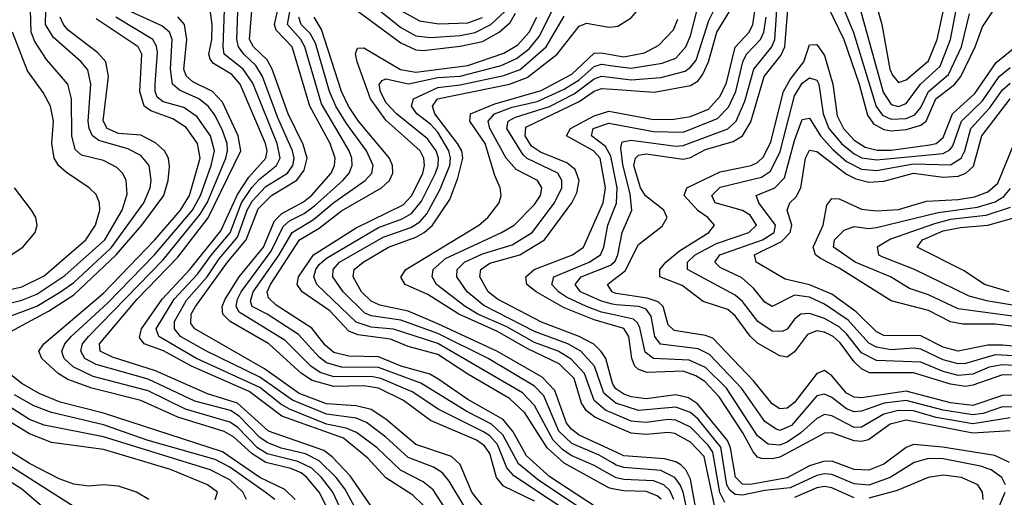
# Model space of a CAD drawing. Header units: inches. Extents: x 501365 to 657855, y 482276 to 547543.
# Tile 828 of 957: x 628404 to 631054, y 487916 to 489203. Entities that reach past the tile are written whole.
import ezdxf

# ---------------------------------------------------------------- set-up
doc = ezdxf.new("R2010")
doc.units = ezdxf.units.IN
doc.header["$MEASUREMENT"] = 0
doc.layers.add('A6428', color=7, linetype='Continuous')
doc.layers.add('A6438', color=7, linetype='Continuous')

msp = doc.modelspace()

# ---------------------------------------------------------------- linework, layer by layer
at = {"layer": 'A6428', "color": 5}
for points, elevation in [([(630000, 487974.5), (629950, 488002.4), (629888.9, 488028.9), (629865, 488045), (629839.8, 488070), (629790, 488163.8), (629757.4, 488197.4), (629530, 488330.5), (629410, 488369.5), (629350, 488374.5), (629310, 488388.4), (629204.3, 488490), (629195.6, 488510), (629200.8, 488530), (629210, 488543.7), (629230, 488560.9), (629370, 488643), (629433.2, 488666.8), (629458.7, 488681.3), (629485.4, 488714.6), (629523.6, 488790), (629530.4, 488810), (629531, 488830), (629524.7, 488850), (629502.2, 488882.2), (629418.4, 488950), (629390, 488979.9), (629375.2, 489010), (629371.3, 489028.7), (629380.1, 489039.9), (629390, 489044.1), (629450.9, 489030.9), (629530, 489047.7), (629590, 489051.4), (629699.7, 489080.3), (629741.5, 489098.5), (629775.1, 489124.9), (629802.1, 489157.9), (629870, 489292.2)], 3860), ([(629250, 489274.8), (629430, 489141.3), (629470, 489122), (629490, 489120.2), (629590, 489131.9), (629650, 489145), (629694.4, 489170), (629724.2, 489195.8), (629738.7, 489221.3)], 3920), ([(629604.8, 487884.8), (629560.1, 487960.1), (629542.2, 487982.2), (629517.6, 487997.6), (629450, 488023.8), (629390, 488078.7), (629337.5, 488117.5), (629309.8, 488129.8), (629230, 488140), (629138.3, 488178.3), (629050, 488240.4), (628906.7, 488310), (628837, 488350), (628820.3, 488370), (628820.5, 488390), (628852.8, 488447.2), (628909, 488510), (628941.2, 488558.8), (628990, 488616.9), (629016.1, 488690), (629030, 488714.4), (629066.6, 488753.4), (629124.6, 488790), (629138.9, 488810), (629142.5, 488830), (629138.8, 488850), (629099, 488939), (629057.5, 489050), (629039.5, 489079.5), (629007, 489110), (628992.8, 489130), (628988.6, 489150), (628992.3, 489250)], 4040), ([(629651.5, 487891.5), (629620.9, 487930), (629590, 488004.2), (629566, 488026), (629470, 488058.9), (629390, 488126.4), (629350, 488153.1), (629310, 488163), (629230, 488167.8), (629156.1, 488196.1), (629062.6, 488262.6), (628875.5, 488370), (628864.6, 488384.6), (628865.4, 488410), (628876.9, 488430), (628963.6, 488550), (629013.4, 488610), (629046.2, 488693.8), (629082.1, 488730), (629150, 488770.5), (629170, 488797.9), (629177.7, 488830), (629167.4, 488867.4), (629126.9, 488950), (629083.9, 489070), (629070, 489094.9), (629033.7, 489130), (629022.2, 489150), (629030.7, 489250)], 4020), ([(629790, 487905.8), (629706.7, 487946.7), (629687.6, 487970), (629670, 488034), (629654.8, 488054.8), (629633.4, 488070), (629510, 488122.8), (629437.4, 488177.4), (629370, 488210.4), (629330, 488216.2), (629250, 488215), (629191.1, 488231.1), (629162.7, 488250), (629074.5, 488330), (628970.2, 488390), (628951.1, 488410), (628948.7, 488430), (628957.5, 488450), (628994.6, 488510), (629060, 488590), (629090, 488661.3), (629110, 488681.1), (629167.6, 488712.4), (629190, 488730.6), (629242.1, 488790), (629251.5, 488810), (629253.2, 488830), (629240.1, 488870), (629184.8, 488970), (629137.1, 489130), (629094.7, 489174.7), (629090.3, 489190), (629103.8, 489250)], 3980), ([(629926.3, 487846.3), (629734, 487974), (629715.6, 487995.6), (629690, 488058.4), (629670, 488081.7), (629652.9, 488092.9), (629532.6, 488152.6), (629460.6, 488200.6), (629376, 488236), (629350, 488241.8), (629250, 488241.1), (629212.4, 488252.4), (629187.5, 488270), (629118.7, 488338.7), (628994.9, 488414.9), (628986.9, 488430), (628990.3, 488450), (629000.4, 488470), (629080.8, 488579.2), (629113.6, 488646.4), (629130, 488661.1), (629170, 488681.2), (629198, 488702), (629273.7, 488770), (629290.5, 488790), (629298.9, 488810), (629298, 488830), (629290.9, 488850), (629216.4, 488976.4), (629171.8, 489130), (629160.4, 489150), (629125, 489190), (629136, 489250)], 3960), ([(629330, 489262.8), (629430, 489182.1), (629470, 489160), (629510, 489155.4), (629590, 489160.9), (629630, 489168.5), (629672, 489190), (629710, 489225.4)], 3940), ([(628347.5, 488432.5), (628410, 488447.1), (628450, 488463.5), (628525.6, 488514.4), (628633, 488610), (628680.1, 488690), (628693.3, 488733.3), (628690.5, 488770.5), (628680.4, 488790), (628665.4, 488805.4), (628630, 488823.7), (628570, 488838.6), (628553.3, 488853.3), (628544.3, 488890), (628543.1, 488990), (628533.5, 489030), (628475.8, 489095.8), (628444.5, 489144.5), (628435, 489170), (628433.3, 489230)], 4260), ([(628361.5, 488398.5), (628450, 488431.6), (628514.3, 488470), (628550, 488495.4), (628650, 488588.7), (628737.8, 488710), (628755.1, 488750), (628758, 488770), (628752.8, 488810), (628730, 488837.2), (628695.3, 488855.2), (628617.5, 488877.5), (628599.8, 488890), (628590.9, 488910), (628588.6, 488930), (628595.4, 489030), (628587.8, 489067.8), (628569.5, 489089.5), (628495.3, 489155.3), (628473.8, 489190), (628474.2, 489230)], 4240), ([(629306.2, 487890), (629278.8, 487938.8), (629256.3, 487970), (629210, 488014.8), (629173.4, 488033.4), (629108.3, 488048.3), (629070, 488063.5), (629050, 488077.4), (628995.1, 488135.1), (628971.4, 488150), (628875.4, 488175.4), (628750, 488234.2), (628610, 488273.8), (628579.4, 488290), (628569, 488310), (628573.3, 488330), (628589.5, 488350), (628790, 488555.8), (628890, 488679), (628910, 488711.9), (628959.3, 488830), (628963.8, 488850), (628962.3, 488870), (628950, 488905.1), (628930, 488944.8), (628911.2, 488970), (628886.5, 488990), (628833.8, 489013.8), (628815.2, 489030), (628810.1, 489070), (628814.6, 489150), (628807.7, 489170), (628786.8, 489186.8), (628704.2, 489224.2)], 4140), ([(629490, 487894.7), (629462, 487922), (629390, 487968.6), (629341.4, 488021.4), (629275.3, 488075.3), (629110, 488134.9), (629021.5, 488201.5), (628866.2, 488270), (628791, 488311), (628739.4, 488330), (628726.7, 488346.7), (628732, 488370), (628787.5, 488450), (628862, 488530), (628945.5, 488634.5), (628990, 488732.4), (629020.6, 488779.4), (629066.5, 488830), (629070.1, 488850), (629065.6, 488870), (628997.6, 489030), (628975.2, 489055.2), (628925.4, 489085.4), (628916.8, 489096.8), (628913.5, 489110), (628921.6, 489150), (628922.4, 489190), (628916.4, 489230)], 4080), ([(629571.8, 487851.8), (629516.7, 487936.7), (629490, 487957.6), (629429.1, 487989.1), (629366.1, 488050), (629311, 488091), (629282.8, 488102.8), (629230, 488113.3), (629130, 488153.7), (629106.8, 488166.8), (629050, 488212.2), (628879.7, 488290), (628778.8, 488350), (628771.7, 488370), (628820, 488450), (628882.8, 488517.2), (628920.3, 488570), (628971, 488629), (629001.5, 488710), (629028.5, 488751.5), (629050, 488774.4), (629095.6, 488810), (629105.3, 488830), (629097.3, 488870), (629032, 489032), (629005.3, 489070), (628954.3, 489110), (628951.4, 489130), (628955.2, 489230)], 4060), ([(629430, 489227.9), (629480.1, 489200.1), (629532, 489192), (629610, 489194.9), (629650, 489209.5)], 3960), ([(628355.4, 488350), (628481.9, 488418.1), (628550, 488462.3), (628663.4, 488570), (628733, 488650), (628791.9, 488730), (628803.9, 488770), (628807.7, 488807.7), (628804.3, 488830), (628793.7, 488850), (628770, 488871.7), (628730, 488891.8), (628670, 488896.4), (628639.4, 488910), (628629.1, 488930.9), (628642.8, 489050), (628635.6, 489090), (628614.4, 489114.4), (628534.9, 489174.8), (628521.7, 489190), (628513.4, 489210)], 4220), ([(629230.5, 487890), (629210.3, 487930), (629177, 487970), (629161.8, 487981.8), (629134, 487994), (629067, 488010), (629030, 488033.6), (628979.5, 488079.5), (628954, 488094), (628830, 488132.6), (628730, 488177.4), (628597.8, 488210), (628533.7, 488233.7), (628507.5, 488250), (628464, 488290), (628455.6, 488310), (628468.7, 488330), (628630, 488466.2), (628768.2, 488610), (628836.6, 488690), (628860.7, 488730), (628889.8, 488830), (628882.5, 488870), (628852.5, 488912.5), (628816.6, 488936.6), (628757.3, 488957.3), (628738.8, 488970), (628727, 489010), (628732.6, 489110), (628722.7, 489130), (628610, 489205.6)], 4180), ([(629266, 487890), (629247.2, 487930), (629216.1, 487970), (629190, 487994.6), (629152.7, 488012.7), (629070, 488033.5), (629044.5, 488050), (628990, 488105), (628970, 488118.5), (628850, 488153.6), (628750, 488203.6), (628601.8, 488241.9), (628547.7, 488267.7), (628523.7, 488290), (628520.5, 488300.5), (628517.6, 488310), (628525.6, 488330), (628543, 488350), (628640.5, 488439.5), (628767.2, 488570), (628868.9, 488690), (628890.8, 488730), (628919.6, 488810), (628928.1, 488850), (628917.7, 488890), (628881.8, 488941.8), (628846.3, 488966.3), (628790, 488981.7), (628774.5, 488994.5), (628768.8, 489010), (628768.3, 489030), (628774.8, 489114.8), (628772.2, 489132.2), (628762.4, 489150), (628663.2, 489210)], 4160), ([(629351.5, 487890), (629293.8, 487973.8), (629244.9, 488024.9), (629222.3, 488042.3), (629074.2, 488094.1), (628990, 488170.2), (628910, 488195), (628770, 488256.8), (628653.6, 488293.6), (628620.8, 488310), (628619.1, 488330), (628720, 488450), (628830, 488563.2), (628911, 488669), (628999.2, 488850), (628991.7, 488890), (628950, 488980.9), (628923, 489010), (628870, 489035.6), (628852, 489052), (628845.7, 489070), (628854.2, 489150), (628847.3, 489190), (628830, 489210.8)], 4120), ([(629945.6, 487865.6), (629801.3, 487961.3), (629746.7, 488006.7), (629704.4, 488084.4), (629673.6, 488113.6), (629607.8, 488147.8), (629484.2, 488224.2), (629370, 488266), (629270, 488267.2), (629230, 488279), (629210, 488294.3), (629154.9, 488354.9), (629070, 488409.8), (629030, 488430), (629025.1, 488445.1), (629032.5, 488470), (629102.4, 488570), (629137.2, 488630), (629195, 488665), (629250, 488711.1), (629333.9, 488770), (629351.6, 488790), (629355.8, 488810), (629337.9, 488850), (629283.3, 488923.3), (629254.6, 488970), (629238, 489010), (629199.9, 489139.9), (629185.9, 489165.9), (629161.6, 489190), (629155.5, 489210)], 3940), ([(629955.4, 487890), (629831, 487971), (629768.3, 488028.3), (629732.4, 488092.4), (629705.7, 488125.6), (629610, 488179.7), (629530, 488235.9), (629508, 488248), (629430.8, 488270), (629370, 488294.7), (629290, 488296.4), (629250, 488306.9), (629226.4, 488326.4), (629190, 488371.8), (629094.4, 488434.4), (629073.4, 488453.4), (629070.2, 488470), (629079.6, 488490), (629157.1, 488610), (629210, 488641.9), (629270, 488688.4), (629378, 488750), (629399.8, 488770), (629408.5, 488790), (629407.6, 488810), (629399.7, 488830), (629315.6, 488930), (629289.3, 488970), (629270.6, 489010), (629216.7, 489176.7), (629196.4, 489210)], 3920), ([(630000, 487939.5), (629990, 487941.4), (629870, 488008.6), (629824.2, 488050), (629764.2, 488144.2), (629722.9, 488182.9), (629610, 488247.7), (629530, 488300.7), (629450, 488322.7), (629402.1, 488342), (629314.4, 488354.4), (629290, 488364.4), (629238.7, 488418.7), (629164, 488470), (629150.5, 488490), (629154.2, 488510), (629195, 488570), (629310, 488642.5), (629435.9, 488704.1), (629459.6, 488730), (629489, 488790), (629493.8, 488810), (629492.2, 488830), (629481.8, 488850), (629390, 488932.2), (629348.1, 488990), (629312.8, 489090), (629308.3, 489111.7), (629313.1, 489126.9), (629330, 489127.2), (629429.1, 489069.1), (629470, 489062), (629610, 489079.5), (629707.2, 489112.8), (629744.7, 489135.3), (629775, 489170), (629796.5, 489210)], 3880), ([(630000, 488009), (629964.3, 488030), (629890, 488060.9), (629854.9, 488094.9), (629815.1, 488190), (629790, 488215.8), (629665.5, 488290), (629530, 488357.7), (629430, 488393.7), (629350, 488404.9), (629332.9, 488412.9), (629274.4, 488470), (629247.1, 488510), (629247.9, 488530), (629264.8, 488550), (629382.8, 488617.2), (629456.6, 488643.4), (629481.4, 488658.6), (629499.7, 488680.3), (629535.4, 488744.6), (629561.8, 488810), (629564.1, 488830), (629559.1, 488850), (629530, 488900), (629510, 488921.9), (629472.8, 488950), (629459.1, 488970), (629464.4, 488990), (629530, 489020.7), (629590, 489027.8), (629707.4, 489052.6), (629750.8, 489069.2), (629820.9, 489130), (629870, 489212.6)], 3840), ([(630000, 488042.2), (629910, 488084.1), (629890, 488098.7), (629876, 488116), (629844.4, 488204.4), (629810, 488239.6), (629690, 488309.2), (629530, 488384), (629450, 488418.2), (629373.7, 488433.7), (629350, 488444.5), (629324.5, 488470), (629301.4, 488510), (629304.2, 488530), (629328.7, 488550), (629397.2, 488590), (629470, 488616.9), (629493.2, 488630), (629515.2, 488650), (629561.5, 488718.5), (629583.6, 488776.4), (629597, 488830), (629593.9, 488850), (629582.6, 488870), (629521.6, 488950), (629514.8, 488970), (629528.7, 488990), (629722.2, 489030), (629770, 489047.3), (629851, 489110), (629910, 489185.8), (629930, 489193.7), (629990, 489183.1), (630000, 489184.1)], 3820), ([(628330, 488465.6), (628410, 488483.6), (628470, 488513.5), (628582, 488610), (628608.3, 488650), (628619.5, 488690), (628619.2, 488710), (628610, 488732.2), (628591.4, 488750), (628530, 488791.1), (628509.7, 488809.7), (628496.8, 488830), (628490.3, 488870), (628494.9, 488930), (628486.5, 488970), (628466.8, 489006.8), (628425.1, 489065.1), (628385.1, 489170)], 4280), ([(630000, 488110.9), (629951.9, 488131.9), (629929.4, 488149.4), (629916.5, 488170), (629896.3, 488236.3), (629856.1, 488276.1), (629770, 488317.5), (629690, 488363.4), (629586.1, 488410), (629502.4, 488462.4), (629441.5, 488490), (629429.7, 488509.7), (629443.3, 488530), (629640.1, 488650), (629664, 488670), (629694.4, 488710), (629700.5, 488730), (629697.7, 488750), (629683.1, 488783.1), (629657, 488870), (629615.4, 488930), (629617.9, 488950), (629683.3, 488976.7), (629807.5, 489012.5), (629890, 489056.7), (629950, 489112.8), (629970, 489113.9), (630000, 489108.5)], 3780), ([(630000, 488142.6), (629982.2, 488150), (629950, 488177.1), (629924.5, 488250), (629888.5, 488288.5), (629853.8, 488310), (629790, 488333.7), (629715.7, 488375.7), (629637.5, 488410), (629602.9, 488430), (629526, 488490), (629514.5, 488510), (629517.3, 488530), (629550, 488559.6), (629701.2, 488630), (629735, 488650), (629790, 488704.9), (629805.7, 488730), (629809.6, 488750), (629798.2, 488770), (629740, 488800), (629713.7, 488830), (629669.7, 488910), (629665.3, 488930), (629682, 488950), (629730, 488967.4), (629797.3, 488982.7), (629870, 489015.7), (629910, 489041), (629950, 489077), (629970, 489083.2), (630000, 489079.2)], 3760), ([(630000, 488177), (629976.5, 488196.5), (629951.7, 488270), (629914.2, 488310), (629879.4, 488330), (629790, 488363.4), (629653.2, 488433.2), (629608.7, 488470), (629580.7, 488510), (629581.5, 488530), (629601.7, 488550), (629650, 488572.5), (629730, 488596.4), (629783.1, 488630), (629843.6, 488710), (629863.1, 488750), (629863.5, 488770), (629852.4, 488790), (629770, 488829.1), (629758.9, 488838.9), (629715, 488910), (629719, 488930), (629739, 488941), (629830.3, 488969.7), (629896.8, 489003.2), (629950, 489044), (629970, 489051.5), (630000, 489047.8)], 3740), ([(630000, 488223.8), (629981.7, 488290), (629969.6, 488309.5), (629949.3, 488329.3), (629909.9, 488349.9), (629808.5, 488388.5), (629690.6, 488450), (629665.1, 488470), (629642.4, 488510), (629645.2, 488530), (629670, 488547.4), (629750, 488569.3), (629816.3, 488610), (629890, 488710), (629903.6, 488736.4), (629909.7, 488770), (629899.3, 488799.3), (629877.2, 488817.2), (629806.1, 488846.1), (629782.1, 488862.1), (629764.4, 488890), (629766.6, 488913.4), (629910, 488982.8), (629950, 489010.7), (629970, 489018.3), (630000, 489016.2)], 3720), ([(630000, 488379.8), (629950, 488394.7), (629870, 488426.5), (629794.1, 488470), (629769, 488490), (629766.9, 488510), (629789, 488530), (629891.9, 488570), (629921.6, 488590), (629974.6, 488710), (629980.8, 488750), (629966.2, 488830), (629948.2, 488850), (629876, 488890), (629887.1, 488910), (629950, 488944.5), (629990, 488956.5), (630000, 488954.7)], 3680), ([(630000, 488813.1), (629995.6, 488835.6), (629981.2, 488861.2), (629943.4, 488890), (629947.3, 488910), (629990, 488924.9), (630000, 488923)], 3660), ([(628362.6, 488557.4), (628412.7, 488590), (628446, 488630), (628451.5, 488650), (628447.5, 488670), (628435.6, 488690), (628389.6, 488750)], 4320), ([(630000, 488408.7), (629970, 488415.6), (629929.9, 488430), (629875.6, 488455.6), (629854.1, 488470), (629836.5, 488490), (629842, 488510), (629936.8, 488550), (629967.6, 488570), (629976, 488590), (629987.3, 488650), (630000, 488682.1)], 3660), ([(630000, 488437.1), (629970, 488444.9), (629914, 488470), (629898.9, 488490), (629915.3, 488510), (629997, 488543), (630000, 488546)], 3640), ([(630000, 488469.5), (629998.8, 488470), (629986.4, 488490), (630000, 488500.5)], 3620), ([(629145.6, 487910), (629117.6, 487937.6), (629050.1, 487969.9), (628950, 488039.2), (628630, 488143), (628512.9, 488172.9), (628456.1, 488196.1), (628410, 488222.7), (628375.9, 488250)], 4220), ([(629090.5, 487910), (629064.5, 487930), (628970, 487997.2), (628930, 488018.1), (628750, 488069.5), (628630, 488111.9), (628490, 488144.4), (628442.3, 488162.3), (628390, 488192.5)], 4240), ([(629014.7, 487910), (629005.1, 487930), (628970, 487963.4), (628916.4, 487990), (628630, 488078.8), (628470.3, 488110.3), (628430, 488126), (628378.8, 488158.8)], 4260), ([(628930.4, 487910), (628936.6, 487930), (628909.3, 487950), (628810, 487991), (628630, 488045), (628490, 488064.2), (628430, 488087.1), (628354.4, 488134.4)], 4280), ([(628489.2, 487870), (628410, 487938), (628130, 488118.2)], 4360), ([(628751.2, 487910), (628718.8, 487930), (628670, 487946.1), (628630, 487949.9), (628590, 487946.1), (628550, 487951.4), (628510, 487966.2), (628430, 488007.6), (628310, 488082.9)], 4320), ([(628550.4, 487890.4), (628310, 488043.4)], 4340)]:
    msp.add_lwpolyline(points, dxfattribs=dict(at, elevation=elevation))
at = {"layer": 'A6438', "color": 5}
for points, elevation in [([(630000, 489184.1), (630014.5, 489185.5), (630050, 489208.4), (630084.7, 489250), (630102.6, 489330), (630137.8, 489410), (630129.6, 489530), (630168.7, 489610), (630178.2, 489650), (630173.3, 489690), (630162.1, 489730), (630121.1, 489810), (630116.5, 489830), (630120, 489850), (630145.7, 489910), (630150, 489930), (630153.4, 490000)], 3820), ([(630000, 488546), (630007, 488553), (630014.3, 488570), (630026, 488630), (630051.9, 488690), (630046.9, 488733.1), (630027.2, 488812.8), (630022.1, 488857.9), (630025.8, 488874.2), (630050, 488878.3), (630170, 488862.4), (630190, 488863.9), (630310, 488909.6), (630332.6, 488930), (630356.1, 488983.9), (630379.9, 489070), (630428.6, 489130), (630436.6, 489150), (630450.5, 489349.5)], 3640), ([(630000, 489047.8), (630050, 489041.6), (630130, 489047.7), (630195, 489065), (630210, 489075.3), (630225.3, 489094.7), (630258.9, 489201.1), (630292.9, 489270)], 3740), ([(630601.8, 489281.8), (630648.9, 489168.9), (630709.3, 488969.3), (630726.2, 488946.2), (630750, 488935.6), (630790, 488937.3), (630813.3, 488946.7), (630830, 488966.9), (630850, 489010), (630904.6, 489055.4), (630939.2, 489130), (630960.9, 489219.1)], 3640), ([(630650, 489290.6), (630728.1, 489008.1), (630750, 488974.6), (630770, 488969.7), (630790, 488977.9), (630828.9, 489030), (630881.5, 489078.5), (630909.6, 489150), (630925.6, 489234.4)], 3660), ([(630697, 489290), (630724.6, 489190), (630746.7, 489070), (630753.4, 489053.4), (630770, 489034.4), (630790, 489041.3), (630850, 489092.8), (630873.3, 489150), (630894.9, 489250)], 3680), ([(630000, 488500.5), (630033.7, 488526.3), (630070, 488597.3), (630133.4, 488646.6), (630146.6, 488670), (630137.6, 488690), (630088.4, 488728.4), (630075, 488750), (630057.2, 488810), (630061.5, 488830), (630070, 488837.9), (630090, 488842.1), (630190, 488827.1), (630210, 488832.4), (630250, 488853.8), (630324.8, 488875.2), (630350, 488890.7), (630372, 488928), (630408.2, 489050), (630453, 489107), (630464.1, 489130), (630474, 489266)], 3620), ([(630000, 488954.7), (630110, 488934.8), (630164.7, 488935.3), (630210, 488942.4), (630257.9, 488962.1), (630290, 488997.4), (630307, 489033), (630330, 489128.9), (630367.5, 489170), (630377.5, 489190), (630386.5, 489250)], 3680), ([(630000, 489079.2), (630050, 489072.6), (630133.6, 489086.4), (630170, 489099.9), (630197.2, 489130), (630210, 489159.5), (630227.8, 489230)], 3760), ([(630000, 489016.2), (630111.8, 489008.2), (630210, 489025.9), (630230, 489038.8), (630243.3, 489056.7), (630258.3, 489090), (630280.5, 489170), (630315, 489225)], 3720), ([(630579, 489239), (630622.8, 489150), (630663.3, 489030), (630686.1, 488946.1), (630702.6, 488922.6), (630730, 488907.6), (630750, 488904), (630790, 488907.4), (630830, 488919.4), (630844.1, 488930), (630870.5, 488990), (630921.4, 489030), (630937.4, 489050), (630975.8, 489130), (630995.5, 489184.5), (631026.4, 489230)], 3620), ([(630000, 488923), (630110, 488902.4), (630190, 488900.5), (630282.6, 488937.3), (630312.2, 488967.8), (630331.8, 489010), (630350.2, 489090), (630360.6, 489110), (630398.3, 489150), (630407.4, 489170), (630413.4, 489210)], 3660), ([(630000, 489108.5), (630030, 489103.1), (630085.9, 489114.1), (630124.9, 489135.1), (630163.7, 489176.3), (630175.4, 489204.6)], 3780), ([(631110, 488245.3), (631050, 488246.7), (630970, 488218), (630950, 488214.9), (630910, 488220.8), (630810, 488251.5), (630691.8, 488251.8), (630670, 488262.2), (630650, 488280.9), (630612.7, 488332.7), (630593.5, 488350), (630570, 488361.3), (630550, 488364.7), (630524.6, 488355.4), (630490, 488308.3), (630470, 488293.9), (630450, 488297.1), (630390, 488332), (630370, 488350.6), (630330, 488405.2), (630310, 488422.5), (630244.1, 488444.1), (630187.1, 488487.1), (630127.1, 488510), (630126.9, 488530), (630143.2, 488550), (630179.7, 488580.3), (630259.5, 488630), (630273.9, 488650), (630256.7, 488670), (630230, 488688.2), (630192.9, 488730), (630199.6, 488750), (630290, 488792.9), (630372.7, 488810), (630390, 488818.2), (630405.8, 488834.2), (630425.8, 488874.2), (630460, 489010), (630478, 489042), (630515.1, 489090), (630530, 489136), (630550, 489136.6), (630570, 489106.9), (630593.2, 489030), (630604.2, 488944.2), (630621.8, 488910), (630650, 488879.1), (630680.1, 488860.1), (630712.1, 488852.1), (630750, 488852.1), (630854.1, 488865.9), (630870.6, 488870), (630890, 488885.5), (630914.6, 488950), (630975.4, 489004.6), (631032.2, 489087.8), (631130, 489167.1)], 3580), ([(631128.9, 488268.9), (631050, 488273.4), (631013.3, 488266.7), (630970, 488248.4), (630930, 488244.5), (630890, 488255.2), (630830, 488280.6), (630710, 488285.2), (630670, 488306), (630630, 488357.1), (630610, 488375.7), (630570, 488398.5), (630530, 488411.8), (630506.6, 488410), (630490, 488396.2), (630470, 488369.5), (630456.8, 488363.2), (630430, 488364.2), (630391.3, 488390), (630350, 488443.8), (630330, 488460.9), (630201.3, 488530), (630201.8, 488550), (630222.3, 488570), (630279.6, 488600.4), (630367.1, 488630), (630387.5, 488650), (630370, 488676.4), (630349.5, 488689.5), (630276.3, 488710), (630266.8, 488730), (630290, 488751.6), (630401.1, 488778.9), (630425.1, 488794.9), (630451.5, 488848.5), (630490, 488998.2), (630510, 489031.9), (630530, 489046.7), (630550, 489040.1), (630554.9, 489030), (630566.7, 488950), (630581.9, 488910), (630616.2, 488870), (630650, 488842.2), (630671.3, 488831.3), (630710, 488825.3), (630890, 488842.9), (630907.8, 488852.2), (630916.2, 488863.8), (630938.9, 488930), (630995.3, 488984.7), (631040.7, 489050), (631070, 489074.5)], 3560), ([(631130, 488294.9), (631030, 488299.8), (630950, 488276.7), (630930, 488276.1), (630890, 488286.9), (630830, 488315.7), (630810, 488318.4), (630750, 488313.3), (630710, 488320.5), (630690, 488331.5), (630634, 488394), (630570, 488437), (630530, 488455.4), (630490, 488461.1), (630430, 488430.4), (630410, 488441.7), (630379.5, 488479.5), (630348.1, 488508.1), (630290, 488535.6), (630275.6, 488550), (630288.7, 488570), (630403.5, 488610), (630435.1, 488630), (630438.2, 488650), (630393.3, 488710), (630386.1, 488730), (630437.1, 488750), (630463.2, 488776.8), (630490, 488877.6), (630510, 488934), (630530, 488938.1), (630559.7, 488890), (630593.2, 488853.2), (630630, 488821.5), (630670, 488800.7), (630710, 488796.6), (630810, 488815.2), (630910, 488812.6), (630938.4, 488830), (630948.6, 488850), (630964.6, 488910), (631014.8, 488965.2), (631050, 489014.2), (631070, 489032.7)], 3540), ([(631150, 488316.9), (631050, 488326.6), (631010, 488326.1), (630930, 488310), (630890, 488321.2), (630830, 488351.6), (630730, 488352.6), (630710, 488362.2), (630656.1, 488416.1), (630590, 488463.4), (630530, 488488.9), (630464.3, 488504.3), (630386.7, 488550), (630382.2, 488570), (630454.4, 488605.6), (630478.4, 488630), (630482.8, 488650), (630470.3, 488690), (630476.7, 488710), (630494, 488726), (630506.9, 488750), (630518.9, 488830), (630530, 488852.1), (630550, 488848.2), (630630, 488786.6), (630654.7, 488774.7), (630690, 488765.6), (630730, 488768.4), (630810, 488789.5), (630890, 488779.2), (630930, 488781.8), (630951, 488790), (630971.3, 488808.7), (630993.7, 488890), (631070, 488989.8)], 3520), ([(631166, 488366), (631030, 488382.8), (630943.2, 488383.2), (630910, 488388.7), (630850, 488419.9), (630750, 488446.1), (630610, 488533.9), (630560, 488560), (630545.8, 488570), (630539.9, 488590), (630566.5, 488650), (630576.9, 488703.1), (630590, 488721.3), (630610, 488720.2), (630670, 488692.7), (630710, 488688.5), (630770, 488692.1), (630845.4, 488714.6), (630930, 488718.8), (630974, 488726), (631010, 488739), (631037.1, 488762.9), (631095.7, 488904.3)], 3480), ([(630000, 488682.1), (630010.7, 488709.3), (630012.4, 488750), (630000, 488813.1)], 3660), ([(631170, 488392.2), (630930, 488424.2), (630850, 488462), (630799, 488479), (630747.7, 488510), (630653.4, 488550), (630594.8, 488590), (630597.6, 488610), (630623.6, 488636.4), (630650, 488645.7), (630690, 488640.2), (630710, 488643.1), (630876.5, 488683.5), (630982.1, 488697.9), (631030, 488712.4), (631053.5, 488726.5), (631071.3, 488748.7)], 3460), ([(631070, 488697.6), (631004.4, 488675.6), (630910, 488664.6), (630866.7, 488653.4), (630747.9, 488612.1), (630712, 488590), (630716.1, 488570), (630724.9, 488564.9), (630811.4, 488531.4), (630959.2, 488459.2), (631006.4, 488446.4), (631194.8, 488414.8)], 3440), ([(631067.2, 488470), (631000.7, 488490), (630946.7, 488526.7), (630819.8, 488590), (630834.5, 488610), (630890, 488634.2), (630936.6, 488643.4), (631010, 488649.6), (631090, 488672.3)], 3420), ([(631090, 488191.8), (631050, 488190.6), (630970, 488164), (630910, 488170.5), (630790, 488202.4), (630670, 488184.5), (630650, 488186.1), (630630, 488197.3), (630590, 488243.7), (630570, 488258.1), (630550, 488249.9), (630490, 488171.5), (630470, 488156.2), (630450, 488154.6), (630430, 488168.1), (630379.3, 488230), (630270, 488344.9), (630250, 488352.3), (630165.5, 488365.5), (630150, 488381.3), (630136, 488430), (630122.7, 488442.7), (630093.3, 488453.3), (630010, 488465.1), (630000, 488469.5)], 3620), ([(631090, 488159.5), (631050, 488159.7), (630997.7, 488142.3), (630970, 488138.8), (630890, 488150.8), (630790, 488177.5), (630731.3, 488170), (630670, 488148.5), (630650, 488146.9), (630630, 488154.5), (630590, 488185.3), (630570, 488194.6), (630550, 488189.3), (630481.7, 488110), (630450, 488096.7), (630440.2, 488100.2), (630410, 488120.7), (630347.4, 488210), (630260.9, 488300.9), (630230, 488316.5), (630129.2, 488329.2), (630113.7, 488350), (630104.1, 488404.1), (630090, 488423), (630070.3, 488430.3), (630010, 488434.5), (630000, 488437.1)], 3640), ([(631070, 488130), (630970, 488114), (630871.2, 488131.2), (630810, 488149.2), (630770, 488150.6), (630730, 488140.2), (630670, 488105.5), (630650, 488104.5), (630590, 488136.2), (630570, 488139.5), (630550, 488128.6), (630506.6, 488090), (630470, 488064.9), (630450, 488056.6), (630419, 488059), (630390, 488081.6), (630306.4, 488210), (630250, 488266), (630206, 488286), (630110, 488290.2), (630087.4, 488307.4), (630073, 488373), (630066.7, 488386.7), (630055.9, 488395.9), (630000, 488408.7)], 3660), ([(631070, 488095.5), (630970, 488089), (630790, 488123.9), (630746.8, 488113.2), (630689.1, 488070.9), (630670, 488066.3), (630650, 488068.3), (630590, 488090), (630570, 488089.3), (630450, 488024.7), (630430, 488019.6), (630400.6, 488020.6), (630390, 488024.5), (630378.4, 488038.4), (630350.7, 488090), (630286.9, 488186.9), (630248.2, 488228.2), (630223.9, 488243.9), (630190, 488256.3), (630092.8, 488252.8), (630070, 488260.3), (630060.1, 488270), (630051.6, 488290), (630043.5, 488350), (630030.7, 488370.7), (630000, 488379.8)], 3680), ([(631068, 488010), (631028.6, 488028.6), (630888.3, 488051.7), (630810, 488058.4), (630790, 488050.9), (630730, 488005.5), (630690, 487989.6), (630650, 487991.3), (630592.7, 488012.7), (630570, 488013.9), (630530, 488001), (630470, 487968.8), (630371.1, 487951.1), (630350, 487951.7), (630330.7, 487970.7), (630317.6, 488050), (630309.4, 488069.4), (630228.3, 488168.4), (630203.9, 488183.9), (630170, 488192.8), (630090, 488181.9), (630050, 488186.6), (630030, 488194.5), (630009, 488209), (630000.8, 488220.8), (630000, 488223.8)], 3720), ([(631058, 487950), (631047.4, 487970), (631019.2, 487990), (630990, 488000.2), (630890, 488020.1), (630850, 488020.9), (630811.9, 488010), (630747, 487970), (630690, 487949.4), (630650, 487952.3), (630590, 487977.5), (630570, 487979.4), (630550, 487975.3), (630478.4, 487941.6), (630410, 487934.7), (630350, 487922.4), (630330, 487923.5), (630315.6, 487935.6), (630307.7, 487950), (630291.7, 488051.7), (630230, 488127.2), (630210, 488144.8), (630170, 488159.3), (630070, 488150.3), (630008.4, 488170), (630000, 488177)], 3740), ([(630302.5, 487902.5), (630288.8, 487928.8), (630270, 488038.1), (630257.1, 488057.1), (630210, 488105.1), (630170, 488124.4), (630150, 488126.2), (630090, 488117.5), (630050, 488121.7), (630000, 488142.6)], 3760), ([(630274, 487894), (630246.6, 488026.6), (630210, 488064.6), (630167.9, 488087.9), (630150, 488090.5), (630090, 488085.6), (630050, 488089.1), (630000, 488110.9)], 3780), ([(630230.1, 487850.1), (630210, 487965.5), (630197, 487990), (630183.5, 488003.5), (630170, 488011.9), (630139.8, 488019.8), (630030, 488028.2), (630000, 488042.2)], 3820), ([(630220.2, 487790), (630189.7, 487930), (630182.3, 487950), (630167.9, 487970), (630130, 487988.3), (630030, 487996.3), (630010, 488003.1), (630000, 488009)], 3840), ([(630164.9, 487910), (630154.2, 487934.2), (630137.7, 487950), (630110, 487960.4), (630030, 487964.1), (630010, 487969), (630000, 487974.5)], 3860), ([(630997.4, 487910), (630996, 487930), (630983.1, 487950), (630939.4, 487970), (630890, 487976.3), (630849.3, 487970), (630765.8, 487934.2), (630690, 487913.8)], 3760), ([(630650, 487915.1), (630590, 487941.7), (630570, 487945), (630550, 487941.4), (630490, 487916)], 3760), ([(630131.1, 487911.1), (630120.4, 487920.4), (630090, 487932), (630030, 487933.8), (630000, 487939.5)], 3880), ([(631110, 487140.3), (630965.3, 487245.3), (630937.7, 487277.7), (630907.6, 487330), (630901.4, 487350), (630900.6, 487390), (630917, 487490), (630910.4, 487570), (630899.5, 487630), (630900, 487660), (630915, 487690), (631000.8, 487779.2), (631017.2, 487802.8), (631031.8, 487870), (631056.7, 487930)], 3740)]:
    msp.add_lwpolyline(points, dxfattribs=dict(at, elevation=elevation))

doc.saveas('drawing.dxf')
